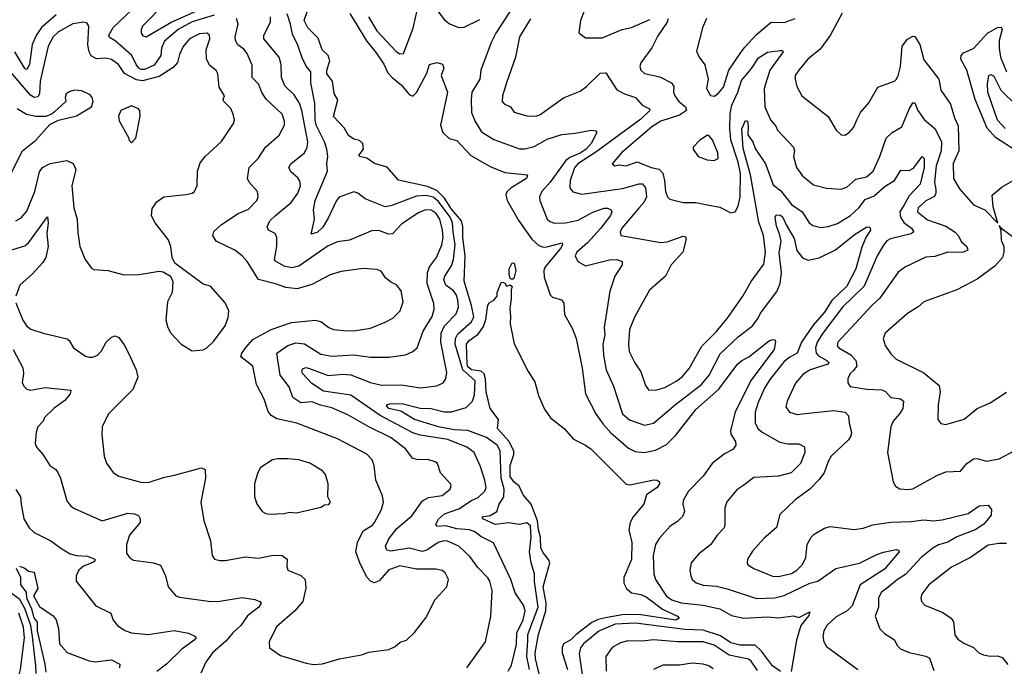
# Model space of a CAD drawing. Extents: x 1552033 to 1694788, y 811965 to 917215.
# Tile 294 of 632: x 1595156 to 1600512, y 899522 to 903039. Entities that reach past the tile are written whole.
import ezdxf

# ---------------------------------------------------------------- set-up
doc = ezdxf.new("R2010")
doc.units = 0

msp = doc.modelspace()

# ---------------------------------------------------------------- linework, layer by layer
at = {"layer": '0CON20XD'}
for points in [[(1597054.7, 903055.3), (1597098.9, 902978.9), (1597205, 902865.5), (1597225, 902853.3), (1597245, 902856), (1597296.7, 902993.3), (1597335, 903163.8)], [(1596215, 903063.7), (1596095, 903026.7), (1596018.9, 902985), (1595945, 902921.8), (1595927.7, 902885), (1595924.8, 902845), (1595887.9, 902792.1), (1595835, 902767.5), (1595817.6, 902767.6), (1595805, 902775.3), (1595789.3, 902795), (1595767.4, 902845), (1595675, 902924.1), (1595645, 902942.5), (1595641.8, 902955), (1595665, 902996.1), (1595797.9, 903122.1)], [(1596122.6, 903087.4), (1595983.9, 903026.1), (1595845, 902944.4), (1595829.5, 902949.5), (1595820, 902965), (1595818.5, 902985), (1595825.6, 903005), (1595944.7, 903125)], [(1597929.4, 899505), (1597915.4, 899575.4), (1597920, 899665), (1597921.5, 899695), (1597977.5, 899845), (1597957.1, 899982.9), (1597957.5, 900025), (1597938.5, 900085), (1597929.2, 900145), (1597938.1, 900225), (1597935, 900285.7), (1597915, 900303.2), (1597875, 900293.9), (1597815, 900302), (1597743, 900293), (1597676, 900325), (1597672.5, 900335), (1597715, 900343.1), (1597752.1, 900365), (1597765.3, 900405), (1597790, 900445), (1597791.9, 900485), (1597776.4, 900546.4), (1597770.4, 900695), (1597754.2, 900725), (1597695, 900767.5), (1597595, 900804.8), (1597519.2, 900809.2), (1597434.5, 900824.5), (1597305, 900864.9), (1597229.6, 900909.6), (1597165, 900924), (1597152.8, 900937.2), (1597154.2, 900945), (1597170.5, 900949.5), (1597235, 900951.6), (1597335, 900925.8), (1597395, 900924.7), (1597465, 900907.1), (1597505, 900906.5), (1597585, 900929.6), (1597619.2, 900965), (1597630.9, 900999.1), (1597634.7, 901075), (1597566.7, 901135), (1597525.5, 901275), (1597526.9, 901305), (1597539.6, 901330.4), (1597613.5, 901395), (1597626.5, 901423.5), (1597614.6, 901485), (1597573.8, 901616.2), (1597578.9, 901755), (1597566.8, 901855), (1597566.9, 901915), (1597559.9, 901945), (1597505, 902007.8), (1597468.1, 902068.1), (1597425, 902110.6), (1597375, 902131.7), (1597216.3, 902166.3), (1597155, 902236.9), (1597087.3, 902257.3), (1597045, 902285.3), (1597005, 902294.3), (1597002.5, 902305), (1597025.9, 902335), (1597023.5, 902365), (1597005, 902381.4), (1596975, 902389.4), (1596945, 902409.2), (1596921.2, 902451.2), (1596862.7, 902512.7), (1596887.5, 902602.5), (1596867.2, 902637.2), (1596858.3, 902705), (1596827.9, 902745), (1596827.3, 902765), (1596842.7, 902815), (1596835, 902843.6), (1596801.8, 902875), (1596779.4, 902939.4), (1596724.1, 902995), (1596703.1, 903035), (1596722.1, 903087.9)], [(1597430.8, 903085), (1597467.9, 903037.9), (1597495, 903017.1), (1597545, 902997.1), (1597575, 902998.5), (1597659.1, 903040.9)], [(1597843.6, 903116.4), (1597746.1, 902965), (1597720.8, 902915), (1597665.4, 902765), (1597660, 902715), (1597616.7, 902645), (1597611.5, 902605), (1597614.6, 902535), (1597634.6, 902485), (1597669.4, 902429.4), (1597735, 902387.1), (1597875, 902337.6), (1597905, 902337.4), (1597955, 902349.5), (1598025, 902388.6), (1598105, 902415.5), (1598178.5, 902421.5), (1598265, 902438.6), (1598290, 902435), (1598296, 902425), (1598265.2, 902365), (1598238.7, 902335), (1598205, 902312.7), (1598149.9, 902290.1), (1598127.3, 902272.7), (1598042.9, 902155), (1597996.1, 902105), (1597984.1, 902075.9), (1597986, 902056), (1598025.5, 901955), (1598040.9, 901940.9), (1598065, 901932), (1598125, 901934.1), (1598195, 901949.5), (1598275, 901992.8), (1598335, 902013.8), (1598353.8, 902013.8), (1598374.4, 902004.4), (1598378.1, 901995), (1598370, 901975), (1598315.9, 901904.1), (1598244.9, 901825.1), (1598186.5, 901775), (1598177.8, 901755), (1598193.4, 901723.4), (1598235, 901701.2), (1598365, 901732.7), (1598405, 901734.3), (1598434, 901724), (1598434, 901705), (1598393.6, 901645), (1598366.7, 901563.3), (1598336.7, 901365), (1598340, 901325), (1598328.2, 901275), (1598331.9, 901215), (1598347.3, 901135), (1598385.9, 901045.9), (1598434.8, 900894.8), (1598473.8, 900863.8), (1598555, 900834.4), (1598605, 900845.6), (1598723.6, 900946.4), (1598865, 901055.3), (1598907.6, 901105), (1598967.7, 901222.3), (1599065.2, 901314.8), (1599142.7, 901375), (1599173.4, 901415), (1599186.8, 901443.2), (1599275, 901561.1), (1599292.4, 901605), (1599300, 901665), (1599288.2, 901771.8), (1599297.8, 901835), (1599290, 901875), (1599273.3, 901916.8), (1599265.6, 901965), (1599271.4, 901978.6), (1599295, 901975.3), (1599307.9, 901965), (1599325, 901922.5), (1599369.9, 901849.9), (1599383.1, 901783.1), (1599414.1, 901744.1), (1599445, 901731.5), (1599505.9, 901744.1), (1599595, 901788.2), (1599695, 901868.2), (1599765, 901912.9), (1599780.6, 901910.6), (1599784.5, 901895), (1599759.2, 901855), (1599737.6, 901802.4), (1599704.8, 901685), (1599655, 901590.7), (1599575, 901511.7), (1599535, 901448.3), (1599472.7, 901377.3), (1599408.4, 901285), (1599385.4, 901225), (1599345, 901204.2), (1599315, 901180.3), (1599237.8, 901082.2), (1599207.9, 901035), (1599172.7, 900957.3), (1599156.9, 900905), (1599157.5, 900845), (1599174.1, 900814.1), (1599195.8, 900795.8), (1599291.3, 900741.3), (1599335, 900732.5), (1599395, 900732.2), (1599425, 900716), (1599427.8, 900685), (1599404.5, 900625), (1599352.5, 900575), (1599285, 900557.4), (1599149.8, 900550.2), (1599095, 900507.5), (1599057.4, 900482.6), (1599003.8, 900416.2), (1598991.5, 900385), (1598992.5, 900295), (1598987.8, 900275), (1598952.7, 900237.3), (1598915, 900182.9), (1598851.4, 900135), (1598808.6, 900085), (1598802.5, 900045), (1598806.7, 900015), (1598815, 899994.2), (1598836.4, 899976.4), (1598874.3, 899964.3), (1598947.6, 899957.6), (1599005, 899944.6), (1599165, 899890.9), (1599265, 899894.7), (1599315, 899908.4), (1599455, 899974.2), (1599497.5, 899985), (1599595.3, 900054.7), (1599725, 900083.9), (1599819.9, 900130.1), (1599856, 900144), (1599925, 900157.5), (1599936.7, 900155), (1599940, 900145), (1599860.1, 900049.9), (1599729.3, 899965), (1599685, 899850.8), (1599657.1, 899825), (1599598.5, 899791.5), (1599547.9, 899745), (1599531.2, 899715), (1599525.3, 899685), (1599530.3, 899655), (1599545, 899630.4), (1599715, 899504.4)], [(1598227.1, 903085), (1598207.1, 903035), (1598197.5, 902967.5), (1598235, 902940), (1598325, 902940.8), (1598434, 902986), (1598485, 902997.3), (1598585, 903040.3)], [(1595135, 901945.6), (1595165, 901961.5), (1595195, 901997.8), (1595213.1, 902043.1), (1595238.3, 902105), (1595265, 902212), (1595281.1, 902235), (1595323, 902257), (1595413, 902273), (1595447.7, 902257.7), (1595462, 902225), (1595440.6, 902135), (1595451.1, 902015), (1595469.2, 901955), (1595472.1, 901882.1), (1595484, 901805), (1595512, 901735), (1595547.3, 901687.3), (1595560, 901680), (1595635.8, 901675.8), (1595725, 901651.2), (1595805.8, 901654.2), (1595915, 901671.2), (1595937.7, 901667.7), (1595976.7, 901645), (1595988.8, 901615), (1595986, 901555), (1595960.8, 901505), (1595952, 901405), (1595962, 901365), (1595978, 901335), (1596034.3, 901274.3), (1596095, 901238.8), (1596155, 901243.8), (1596175, 901253.8), (1596211.3, 901288.7), (1596275, 901373.3), (1596290.3, 901419.7), (1596294.3, 901455), (1596275, 901498.8), (1596195, 901590), (1596155, 901600), (1596000, 901715), (1595985.8, 901745), (1595978.1, 901805), (1595964.5, 901844.5), (1595894.2, 901935), (1595872.7, 901972.7), (1595877.7, 902012.3), (1595902.4, 902047.6), (1595940, 902075), (1596060.8, 902089.2), (1596094.1, 902095.9), (1596106.7, 902105), (1596122.7, 902137.3), (1596124.3, 902215.7), (1596138.8, 902261.2), (1596165.6, 902294.4), (1596255, 902375.8), (1596320, 902475), (1596324.3, 902495), (1596318.6, 902525), (1596305, 902556.2), (1596266.7, 902595), (1596263.3, 902605), (1596270, 902625), (1596241.7, 902671.7), (1596234.4, 902745), (1596225, 902762), (1596190.7, 902790.7), (1596171.9, 902825), (1596170.5, 902875), (1596191.5, 902935), (1596188.1, 902955), (1596176.2, 902965), (1596135, 902961.5), (1596080.9, 902935), (1596045, 902893.8), (1596025, 902850), (1596014.6, 902805.4), (1595990.7, 902779.3), (1595915, 902730.5), (1595825, 902706.8), (1595791.9, 902711.9), (1595726.4, 902746.4), (1595694.6, 902795), (1595655, 902822.5), (1595625, 902829.3), (1595575, 902825.9), (1595545, 902842.1), (1595533.9, 902863.9), (1595527.3, 902902.7), (1595533.3, 903003.3), (1595521.3, 903021.3), (1595505, 903025.6), (1595445, 903016.9), (1595367.4, 902972.6), (1595338.4, 902945), (1595312.1, 902895), (1595268.1, 902705), (1595264.3, 902635.7), (1595255, 902620.4), (1595235, 902616.6), (1595215, 902629.2), (1595085, 902781.4)], [(1595355, 903065.4), (1595275, 902995.7), (1595246.1, 902953.9), (1595225.2, 902905), (1595209.7, 902795), (1595195, 902768.6), (1595185, 902772.9), (1595130.3, 902865)], [(1595135, 901500), (1595173.5, 901405), (1595195, 901372.5), (1595216.4, 901356.4), (1595283.4, 901333.4), (1595414.3, 901304.3), (1595426.2, 901295), (1595450, 901255), (1595515, 901210), (1595534.6, 901204.6), (1595555, 901203.8), (1595580, 901215), (1595602.1, 901237.9), (1595626, 901285), (1595655, 901312), (1595675, 901319.2), (1595695, 901310), (1595725, 901270.8), (1595748.8, 901225), (1595790, 901135), (1595798.5, 901095), (1595771.5, 901028.5), (1595640, 900895), (1595606, 900825), (1595603.4, 900783.4), (1595616.5, 900665), (1595628.1, 900628.1), (1595665, 900576), (1595695, 900556), (1595815, 900524.4), (1595855, 900522.2), (1595945, 900551.8), (1595997.7, 900562.3), (1596145, 900602), (1596165, 900592.5), (1596168.1, 900545), (1596142.5, 900415), (1596158.6, 900315), (1596194.3, 900205), (1596204, 900125), (1596215.8, 900105.8), (1596245, 900097.5), (1596275, 900097.1), (1596385, 900117.8), (1596455, 900110), (1596535, 900127.5), (1596585, 900125.5), (1596611.4, 900105), (1596609.4, 900065), (1596615.6, 900045.6), (1596685, 900016.9), (1596708.9, 899995), (1596712.7, 899947.3), (1596696.9, 899875), (1596652.9, 899825), (1596552.6, 899737.4), (1596514.3, 899655), (1596515, 899622.5), (1596575, 899580.8), (1596715, 899539.2), (1596755, 899532.5), (1596804.3, 899535.7), (1596896.4, 899563.6), (1597015, 899585.6), (1597055, 899599.1), (1597165, 899613.1), (1597199.4, 899630.6), (1597226.5, 899653.5), (1597260, 899665), (1597305, 899706.2), (1597365, 899786.7), (1597416, 899885), (1597480.8, 899955), (1597488.6, 899995), (1597471.3, 900031.3), (1597454.3, 900044.3), (1597420.7, 900050.7), (1597315, 900050.9), (1597225, 900068.9), (1597165, 900047.6), (1597112.2, 899987.8), (1597085, 899976.9), (1597065, 899985.4), (1597046.8, 900005), (1597009.1, 900079.1), (1596985.3, 900145), (1596993.3, 900195), (1597025, 900259.1), (1597075, 900290.5), (1597087.3, 900305), (1597124.5, 900375), (1597135.6, 900415), (1597129.3, 900449.3), (1597092.9, 900535), (1597084.4, 900615), (1597073.3, 900645), (1597045, 900675.5), (1596885, 900758.8), (1596663.8, 900845), (1596555, 900868.9), (1596525, 900885.6), (1596508.3, 900908.3), (1596486.7, 900975), (1596444.7, 901054.7), (1596424.5, 901155), (1596360, 901205), (1596364.1, 901225), (1596388.3, 901258.3), (1596425, 901299.1), (1596525, 901354.5), (1596635, 901391.5), (1596765.6, 901405.6), (1596795, 901396.9), (1596837.5, 901365), (1596864.1, 901354.1), (1596935, 901347.3), (1596985, 901349.5), (1597065, 901362.1), (1597145, 901393.5), (1597186, 901415), (1597225.7, 901455), (1597242.9, 901505), (1597232, 901565), (1597206.8, 901596.8), (1597175, 901612), (1597146.7, 901635), (1597125, 901668.8), (1597100.3, 901680.3), (1597025.7, 901685.7), (1596905, 901670), (1596845, 901652.2), (1596745, 901599.1), (1596665, 901575.6), (1596605, 901583.3), (1596547.8, 901602.2), (1596455.3, 901625.3), (1596393.6, 901723.6), (1596365.8, 901755), (1596326, 901785), (1596225, 901834.5), (1596207.1, 901865), (1596213, 901887), (1596254.5, 901925), (1596344.8, 901985.2), (1596401.3, 902008.7), (1596445.6, 902055), (1596454.3, 902075), (1596449.4, 902105), (1596404.3, 902155), (1596395.6, 902175), (1596405.4, 902234.6), (1596454.4, 902285), (1596493.3, 902345), (1596568.1, 902411.9), (1596596.9, 902465), (1596597.6, 902487.6), (1596585, 902525.6), (1596497.7, 902607.7), (1596473.6, 902643.6), (1596457, 902687), (1596421.1, 902725), (1596420.9, 902790.9), (1596394.5, 902855), (1596375, 902878.5), (1596342.8, 902902.8), (1596330.7, 902925), (1596329.3, 902945), (1596344.6, 903015), (1596335.6, 903045)], [(1597433.6, 900195), (1597371.1, 900155), (1597345, 900147.7), (1597275, 900165.8), (1597175, 900149.1), (1597154.2, 900155), (1597145.5, 900175), (1597165.3, 900215), (1597208.8, 900271.2), (1597289.2, 900340.8), (1597347.1, 900422.9), (1597379.5, 900440.5), (1597455, 900452), (1597498.6, 900485), (1597504.3, 900505), (1597500, 900515), (1597445.8, 900575), (1597428.8, 900625), (1597416.7, 900635), (1597377.4, 900647.4), (1597324.5, 900645.5), (1597295, 900652.7), (1597254.6, 900705), (1597176.7, 900765), (1597055, 900824.7), (1596940.6, 900890.6), (1596855, 900928.2), (1596793.3, 900943.3), (1596745, 900960.3), (1596685, 900956.2), (1596641.5, 900985), (1596622.3, 901042.3), (1596574.1, 901105), (1596555.6, 901225), (1596615, 901266.5), (1596657.8, 901282.2), (1596706, 901276), (1596795, 901220.7), (1596855, 901208.4), (1596975, 901215.9), (1597065, 901203.8), (1597165.4, 901204.6), (1597255, 901215.7), (1597295, 901234.3), (1597319.2, 901255), (1597350.7, 901345), (1597399.6, 901425), (1597410.7, 901465), (1597409.3, 901495), (1597373.5, 901605), (1597374.7, 901664.7), (1597385.9, 901694.1), (1597423.2, 901745), (1597453.3, 901815), (1597460, 901855), (1597456.8, 901895), (1597441.7, 901955), (1597422.4, 901985), (1597395, 902003.5), (1597364.8, 902005.2), (1597325, 901989.3), (1597235, 901928.5), (1597185.3, 901874.7), (1597162.6, 901872.6), (1597115, 901890), (1597075, 901893.3), (1596950.2, 901839.8), (1596885, 901830.4), (1596835, 901809.5), (1596675, 901699.5), (1596635, 901689.6), (1596595, 901699.5), (1596548.2, 901725), (1596542.4, 901735), (1596555.3, 901804.7), (1596555.3, 901855.3), (1596546.6, 901876.6), (1596510, 901895), (1596503.4, 901913.4), (1596517.5, 901945), (1596548.9, 901975), (1596633.8, 902045), (1596670, 902095), (1596683.8, 902135), (1596681.1, 902161.1), (1596668.8, 902178.8), (1596630.8, 902210.8), (1596620.9, 902235), (1596632.2, 902255), (1596705.5, 902315), (1596720.4, 902345), (1596723.9, 902375), (1596691.6, 902545), (1596678.4, 902585), (1596650.3, 902630.3), (1596599.5, 902679.5), (1596581.1, 902725), (1596578.9, 902795), (1596567.2, 902835), (1596485.4, 902935), (1596484.7, 902955.3), (1596521.6, 903025), (1596521.6, 903055)], [(1597813.5, 899496.5), (1597832.1, 899527.9), (1597858.1, 899641.9), (1597860.2, 899705), (1597896, 899775), (1597906.7, 899825), (1597897.2, 899855), (1597852, 899922), (1597828.2, 899995), (1597734.6, 900194.6), (1597665, 900228.1), (1597633.2, 900253.2), (1597603.9, 900263.9), (1597535, 900270.7), (1597475, 900286.2), (1597425, 900282), (1597420.8, 900295), (1597435, 900322), (1597467.7, 900352.3), (1597545, 900378.9), (1597615, 900424.8), (1597650, 900440), (1597687.5, 900475), (1597693.8, 900495), (1597686.8, 900535), (1597661.9, 900611.9), (1597628.2, 900685), (1597589.4, 900715), (1597485, 900755.2), (1597335, 900778.8), (1597295, 900792.1), (1597116.6, 900886.6), (1596957.6, 900997.6), (1596808.3, 901018.3), (1596745, 901060), (1596694.7, 901115), (1596690.7, 901129.3), (1596698.2, 901141.8), (1596715, 901146.8), (1596732.1, 901142.1), (1596835, 901103.9), (1596915, 901110.7), (1596956.9, 901106.9), (1597065, 901066.2), (1597125, 901052.1), (1597233.2, 901053.2), (1597335, 901036.2), (1597425, 901047.3), (1597460, 901065), (1597473.8, 901086.2), (1597480.2, 901119.8), (1597448, 901285), (1597449, 901335), (1597467.3, 901375), (1597530.8, 901439.2), (1597543.8, 901476.2), (1597540.2, 901515), (1597530.2, 901545), (1597516, 901565), (1597475.4, 901595), (1597464.2, 901625), (1597469.2, 901645), (1597505, 901700.9), (1597515.9, 901735), (1597525.1, 901814.9), (1597515.1, 901885.1), (1597510.8, 901935), (1597498.3, 901965), (1597435, 902050.8), (1597405, 902074.6), (1597367.5, 902082.5), (1597315, 902079.8), (1597175, 902026.8), (1597145, 902021.5), (1597035, 902064.4), (1596995, 902095.5), (1596975, 902102.2), (1596895, 902073.5), (1596879.2, 902055), (1596835, 901959.2), (1596805, 901910), (1596775, 901882.5), (1596742.7, 901872.7), (1596760, 901955), (1596754.4, 902005), (1596764, 902055), (1596830.8, 902215), (1596827.1, 902257.1), (1596833.3, 902295), (1596828, 902335), (1596814.5, 902375), (1596769, 902465), (1596763.1, 902495), (1596761.7, 902585), (1596740.7, 902695), (1596739.6, 902755), (1596715, 902787.1), (1596692.2, 902832.2), (1596669.9, 902899.9), (1596640.8, 902960.7), (1596630.2, 903015), (1596610.9, 903070.9)], [(1596952.6, 903072.6), (1597043.5, 902923.5), (1597095, 902859.5), (1597137.5, 902797.5), (1597159.9, 902749.9), (1597182.2, 902725), (1597233.4, 902683.4), (1597275, 902631.9), (1597295, 902623.6), (1597315, 902643.1), (1597371.9, 902748.1), (1597386, 902795), (1597425, 902806.9), (1597456.5, 902796.5), (1597462.9, 902775), (1597450, 902735), (1597484.2, 902645), (1597446.4, 902465), (1597457.5, 902425), (1597492.9, 902392.9), (1597535, 902382.2), (1597610.4, 902300.4), (1597715, 902241.1), (1597795, 902208.5), (1597919.2, 902195), (1597912.5, 902175), (1597829.4, 902125), (1597807.5, 902105), (1597801.1, 902088.9), (1597807.7, 902055), (1597872.3, 901945), (1597941.8, 901845), (1597981.1, 901811.1), (1598005, 901802.5), (1598023.4, 901803.4), (1598106.7, 901825), (1598109.5, 901815), (1598098.3, 901795), (1598015.4, 901695), (1598007.3, 901675), (1598008.7, 901638.7), (1598042.4, 901542.4), (1598055, 901530.6), (1598103.8, 901515), (1598116.7, 901496.7), (1598120, 901435), (1598161.8, 901361.8), (1598183.1, 901305), (1598215.7, 901144.3), (1598233.8, 901003.8), (1598291.3, 900895), (1598329.9, 900839.9), (1598372.9, 900792.9), (1598468.5, 900708.5), (1598505, 900691.2), (1598555, 900684.7), (1598615, 900698.8), (1598675, 900729.2), (1598725, 900779.7), (1598835, 900918.6), (1598960.4, 901029.6), (1599061.4, 901165), (1599085, 901185.5), (1599122.5, 901205), (1599235, 901294.4), (1599255, 901300), (1599265.5, 901295.5), (1599267.1, 901287.1), (1599259.7, 901245), (1599132.8, 901077.2), (1599048.4, 900905), (1599022.5, 900805), (1599025.4, 900785), (1599049.4, 900745), (1599052.5, 900725), (1599035, 900702), (1598991.3, 900678.7)], [(1597935, 903044.3), (1597875, 902946.7), (1597853.6, 902835), (1597805, 902696.2), (1597783.5, 902625), (1597780.6, 902595), (1597792.2, 902582.2), (1597825.5, 902565.5), (1597846.9, 902536.9), (1597915, 902515.8), (1597965, 902514.3), (1597985, 902522.5), (1598115, 902613.3), (1598205, 902650.4), (1598238.9, 902675), (1598315, 902748.1), (1598345, 902750), (1598405, 902658.5), (1598446.2, 902636.2), (1598506.1, 902616.1), (1598543.3, 902575), (1598581.9, 902555), (1598583.6, 902545), (1598535, 902498.9), (1598290.6, 902319.4), (1598192.3, 902255), (1598175, 902232.7), (1598150.4, 902165), (1598149.4, 902125), (1598165, 902102.5), (1598215, 902090), (1598435, 902120.7), (1598527.1, 902147.1), (1598545, 902147.1), (1598560.9, 902125), (1598566.7, 902075), (1598551.2, 902045), (1598525, 902013.4), (1598432.7, 901905), (1598423.1, 901883.1), (1598426.2, 901865), (1598645, 901828.1), (1598679.1, 901830.9), (1598765, 901861.4), (1598777.8, 901857.8), (1598781.4, 901845), (1598763.6, 901775), (1598700.8, 901705), (1598668.8, 901645), (1598582.4, 901567.6), (1598502.1, 901425), (1598473.1, 901355), (1598467.7, 901275), (1598471.8, 901235), (1598502, 901172), (1598534.7, 901124.7), (1598559.8, 901049.8), (1598576.4, 901026.4), (1598615, 901023.8), (1598665, 901038.6), (1598731.5, 901075), (1598761.1, 901098.9)], [(1598684, 903044), (1598679.4, 903025), (1598628.1, 902951.9), (1598594.8, 902885.2), (1598535.5, 902805), (1598529.5, 902785), (1598535.6, 902765), (1598556, 902746), (1598638.5, 902728.5), (1598702.2, 902695), (1598715.5, 902675), (1598713.6, 902645), (1598720.4, 902625), (1598742.5, 902595), (1598778.5, 902565), (1598783.8, 902545), (1598745, 902520.6), (1598645, 902488), (1598595, 902456.5), (1598430, 902315), (1598380, 902255), (1598394.3, 902244.3), (1598415, 902249.2), (1598455, 902244.5), (1598515, 902265.4), (1598591.9, 902235), (1598635, 902225.6), (1598654.2, 902205), (1598664.7, 902165), (1598669.1, 902105), (1598680.6, 902075), (1598692.7, 902062.7), (1598765, 902045.6), (1598835, 902044.5), (1598886.8, 902033.2), (1598965, 902018.6), (1599025, 901988), (1599048.8, 901995), (1599065.6, 902025), (1599075.9, 902075), (1599077.2, 902202.8), (1599064.9, 902265), (1599025.7, 902385), (1599018.7, 902445), (1599021.9, 902528.1), (1599031, 902575), (1599063.1, 902645), (1599082.5, 902707.5), (1599136.6, 902773.4), (1599175, 902831.8), (1599225, 902862.3), (1599291.9, 902871.9), (1599305, 902871.2), (1599309.2, 902865), (1599237.5, 902765), (1599205.8, 902665), (1599209.6, 902565), (1599240.8, 902495), (1599269.7, 902459.7), (1599278.5, 902438.5), (1599365.3, 902345.3), (1599370.9, 902325), (1599366.4, 902295), (1599381.9, 902235), (1599415, 902189.4), (1599475, 902141.5), (1599545, 902123.5), (1599625, 902117.5), (1599655, 902128.9), (1599705, 902172), (1599762.5, 902185), (1599798.5, 902215), (1599836.2, 902295), (1599869.5, 902395), (1599902.9, 902425), (1599955, 902455.7), (1599995, 902552.5), (1600015, 902587.5), (1600025, 902586.7), (1600042.5, 902545), (1600075.9, 902495.9), (1600135.6, 902445.6), (1600171.4, 902375), (1600169.2, 902325), (1600141.6, 902245), (1600132, 902155), (1600140, 902115), (1600140.2, 902095), (1600132.1, 902077.9), (1600085, 902054.6), (1600044.6, 902015), (1600040.8, 901995), (1600095, 901951.3), (1600195, 901915.3), (1600245, 901883.1), (1600262, 901865), (1600280.4, 901830.4), (1600307.8, 901805), (1600314.2, 901785), (1600285, 901772.3), (1600205, 901775.3), (1600135, 901750.4), (1600085, 901747.1), (1599975, 901694.4), (1599935, 901665.6), (1599835.2, 901524.8), (1599793, 901487), (1599606.7, 901285), (1599603.1, 901265), (1599611.9, 901255), (1599677, 901217), (1599704.7, 901185), (1599709.4, 901155), (1599690, 901130), (1599674.4, 901115), (1599661.4, 901085), (1599661.4, 901065), (1599674.6, 901044.6), (1599765, 901029.4), (1599846.2, 901026.2), (1599866.1, 901016.1), (1599895, 900984.6), (1599947, 900977), (1599964.4, 900964.4), (1599960.4, 900925), (1599942.9, 900895), (1599907.8, 900855), (1599895.6, 900825), (1599877.5, 900685), (1599907.5, 900525), (1599921.3, 900501.3), (1599945, 900486.9), (1599985, 900483.3), (1600015, 900487.8), (1600145, 900560), (1600195, 900580), (1600275, 900583.3), (1600309.2, 900625), (1600345, 900650.8), (1600365, 900651.9), (1600415, 900637.3), (1600485, 900651.2), (1600572.6, 900697.4)], [(1598893.1, 903045), (1598871.5, 902995), (1598838.3, 902868.3), (1598853.3, 902835), (1598883.9, 902793.9), (1598900.8, 902715), (1598891.9, 902665), (1598915, 902626.2), (1598935, 902623.8), (1598955, 902636), (1598985, 902671.9), (1599014.8, 902765.2), (1599080.1, 902859.9), (1599100.5, 902889.5), (1599165, 902957.8), (1599244.8, 903025.2), (1599315, 903024.2), (1599374, 903046)], [(1599630, 903075), (1599565, 902952.9), (1599511.2, 902878.8), (1599443.5, 902825), (1599394.4, 902765), (1599374.4, 902735), (1599375.6, 902715), (1599384.4, 902675), (1599411.1, 902625), (1599555, 902512), (1599598.3, 902438.3), (1599625, 902413.3), (1599645, 902411.2), (1599668.8, 902425), (1599694.2, 902455), (1599710.8, 902495), (1599730.8, 902535), (1599775, 902586.2), (1599825, 902672), (1599915, 902704.4), (1599925, 902714.3), (1599935.7, 902734.3), (1599947.4, 902785), (1599956.9, 902895), (1599985, 902932.7), (1600015, 902949.4), (1600025, 902948), (1600053.1, 902905), (1600075, 902820.8), (1600155.5, 902715), (1600167.1, 902655), (1600219.7, 902579.7), (1600242.4, 902505), (1600262.2, 902462.2), (1600265.9, 902325), (1600235, 902256.7), (1600236.9, 902175), (1600268.8, 902118.8), (1600345, 902032), (1600405.8, 902005.8), (1600477.5, 901932.5), (1600451.9, 902021.9), (1600446.2, 902085), (1600500.5, 902129.5), (1600595.6, 902185)], [(1600582.2, 902322.2), (1600465, 902398.8), (1600419.2, 902449.2), (1600354.3, 902604.3), (1600309.2, 902765), (1600276.1, 902825), (1600278.2, 902845), (1600290.3, 902859.7), (1600345, 902883.2), (1600421.1, 902965), (1600475, 902996.9), (1600495, 902998.6), (1600500.9, 902985), (1600484.8, 902925.2), (1600484, 902885), (1600492.4, 902835), (1600525, 902755.5)], [(1600517.1, 902447.1), (1600475, 902491.8), (1600422.7, 902645), (1600420.6, 902689.4), (1600427.8, 902735), (1600438.9, 902741.1), (1600455, 902732.1), (1600494.3, 902655), (1600576.4, 902575)], [(1595109.1, 902200.9), (1595170.9, 902325), (1595245, 902384.4), (1595320.9, 902469.1), (1595367.7, 902492.3), (1595465, 902515.7), (1595546.7, 902565), (1595556.2, 902595), (1595551.2, 902615), (1595539.7, 902629.7), (1595495, 902652.5), (1595455, 902655.7), (1595425, 902647.1), (1595410, 902635), (1595404.2, 902615), (1595408, 902595), (1595345, 902538.8), (1595332.9, 902527.1), (1595298.1, 902511.9), (1595245, 902511.8), (1595192.7, 902522.7), (1595143.1, 902555)], [(1595765, 902370), (1595787.5, 902395), (1595811.2, 902515), (1595810, 902545), (1595803.3, 902555), (1595765, 902571.2), (1595707.5, 902545), (1595693.8, 902515), (1595698.3, 902488.3), (1595750, 902395), (1595750, 902385), (1595765, 902370)], [(1598761.1, 901098.9), (1598797.9, 901142.1), (1598866.9, 901263.1), (1598945, 901341.5), (1599005, 901413.1), (1599090.5, 901535), (1599135, 901615.7), (1599205, 901708.8), (1599213, 901775), (1599201.7, 901865), (1599177.4, 901937.4), (1599131, 902195), (1599092, 902338), (1599085.3, 902445), (1599105, 902490), (1599115, 902487.5), (1599119.9, 902459.9), (1599117, 902413), (1599145.4, 902375), (1599157.8, 902337.8), (1599213.6, 902255), (1599255, 902141.5), (1599297.5, 902107.5), (1599355, 902034.7), (1599413.3, 901995), (1599451.1, 901935), (1599470.2, 901920.2), (1599515, 901909.1), (1599554.5, 901914.5), (1599605, 901931.3), (1599676.3, 901973.7), (1599722.2, 902017.8), (1599755, 902060.8), (1599805, 902081.8), (1599865, 902132.8), (1599915.2, 902164.8), (1599949.1, 902220.9), (1599995, 902219.4), (1600019.3, 902230.7), (1600065, 902294.2), (1600076, 902285), (1600076.2, 902235), (1600055.2, 902145), (1599995, 902080.6), (1599967.1, 902032.9), (1599944.8, 901995), (1599947.5, 901965), (1599966.8, 901936.8), (1600007.5, 901905), (1600020, 901885), (1600005.9, 901874.1), (1599892.7, 901847.3), (1599873.8, 901836.2), (1599855, 901813.3), (1599820.6, 901755), (1599751, 901589), (1599632.5, 901475), (1599525, 901334.1), (1599494.9, 901285.1), (1599485.8, 901254.2), (1599488.4, 901225), (1599501.1, 901211.1), (1599547.9, 901185), (1599557.3, 901175), (1599553.8, 901166.2), (1599455.8, 901135), (1599418.5, 901111.5), (1599377.4, 901062.6), (1599330.5, 900965), (1599323.4, 900933.4), (1599343.8, 900905), (1599385, 900891.5), (1599445, 900898.8), (1599585, 900913.6), (1599646.2, 900905), (1599665.7, 900885), (1599667.8, 900845), (1599681.5, 900795), (1599678.2, 900775), (1599665, 900754.4), (1599570, 900665), (1599553.5, 900636.5), (1599532.2, 900575), (1599503.1, 900536.9), (1599454.2, 900485), (1599375, 900428.6), (1599292.1, 900347.9), (1599273.2, 900276.8), (1599205, 900217.5), (1599142.2, 900147.8), (1599116, 900105), (1599113.3, 900085), (1599116.7, 900075), (1599150, 900055), (1599252.2, 900012.2), (1599285, 900011.2), (1599355, 900027.5), (1599384.4, 900045), (1599415, 900075.8), (1599432.5, 900115), (1599440.5, 900185), (1599461.9, 900225), (1599478.6, 900241.4), (1599535, 900274.4), (1599565, 900283.3), (1599695, 900267.1), (1599744.3, 900274.3), (1599797.8, 900292.2), (1599895, 900307.1), (1600005, 900309.6), (1600075, 900319.7), (1600125, 900314.1), (1600175, 900318.2), (1600315, 900353.8), (1600375, 900395.6), (1600425, 900398.8), (1600442.5, 900375), (1600441.1, 900345), (1600400.8, 900295), (1600354.6, 900265), (1600253.9, 900226.1), (1600205, 900198.1), (1600155, 900183.4), (1600123.6, 900165), (1600060, 900115), (1599975, 900021.8), (1599931.1, 899995), (1599879.6, 899950.4), (1599844.6, 899925), (1599827.7, 899895), (1599828.9, 899845), (1599809.5, 899795), (1599835.6, 899725.6), (1599860.2, 899700.2), (1599915, 899666.2), (1599930, 899635), (1599948, 899618), (1599995, 899598.1), (1600085, 899576.9), (1600105, 899566.6), (1600128.9, 899498.9)], [(1598935, 902272.5), (1598956, 902285), (1598954.3, 902315), (1598925.8, 902385), (1598905, 902410), (1598895, 902410), (1598855, 902382.5), (1598820, 902345), (1598820, 902335), (1598847.5, 902295), (1598896.2, 902276.2), (1598935, 902272.5)], [(1595095, 901781.8), (1595185, 901808.9), (1595205, 901826.4), (1595307.5, 901967.5), (1595311.5, 901935), (1595304.8, 901875), (1595311.7, 901805), (1595297.8, 901745), (1595281.8, 901718.2), (1595224.3, 901655.7), (1595156.7, 901595), (1595135.6, 901535)], [(1600569.3, 901849.3), (1600500, 901900), (1600485, 901920), (1600493, 901893), (1600495, 901840), (1600509.2, 901805), (1600510, 901775), (1600502.2, 901745), (1600461.1, 901698.9), (1600365, 901628.8), (1600255, 901569.2), (1600075, 901505.4), (1600043.3, 901476.7), (1599985, 901440.6), (1599864.3, 901335), (1599854.2, 901305), (1599865, 901266.7), (1599895, 901221.2), (1599925, 901192.5), (1600075, 901118.1), (1600158.8, 901048.8), (1600164.4, 901015), (1600151.9, 900945), (1600151.4, 900865), (1600166.4, 900843.6), (1600195, 900838), (1600295, 900867.1), (1600365.4, 900924.6), (1600435, 900955.7), (1600525, 901013.3)], [(1597835, 901625.8), (1597825, 901631.2), (1597818.2, 901655), (1597819.5, 901685), (1597835, 901716.7), (1597845.7, 901715), (1597854.5, 901675), (1597845, 901632), (1597835, 901625.8)], [(1597985.8, 899465), (1597961.8, 899565), (1597961.4, 899595), (1597977.9, 899695), (1598018.8, 899825), (1598020.8, 899865), (1598004.1, 899955), (1598039.7, 900085), (1598033.7, 900103.7), (1598005, 900137.7), (1597991.6, 900165), (1597990.1, 900225), (1597977.8, 900265), (1597973.3, 900313.3), (1597938.2, 900405), (1597896, 900455), (1597872.6, 900502.6), (1597845, 900526.4), (1597825.2, 900555.2), (1597824, 900615), (1597844.8, 900675), (1597845.2, 900695), (1597816.7, 900746.7), (1597755.4, 900815), (1597761.6, 900865), (1597715.2, 900925), (1597694, 901015), (1597690.9, 901085), (1597683.8, 901113.8), (1597667, 901127), (1597615, 901135.2), (1597595, 901150.7), (1597590.7, 901165), (1597586.5, 901275), (1597600.9, 901295), (1597651.2, 901328.8), (1597679.8, 901370.2), (1597692.3, 901407.7), (1597703.3, 901486.7), (1597710, 901500), (1597735.8, 901514.2), (1597753.3, 901535), (1597753.8, 901555), (1597775, 901610), (1597785, 901612.5), (1597795, 901606.7), (1597805, 901590), (1597825, 901596.7), (1597835, 901587.5), (1597829.3, 901570.7), (1597830.8, 901525), (1597823.3, 901465), (1597826.3, 901425), (1597823.7, 901385), (1597846.1, 901276.1), (1597923.3, 901125), (1597959.5, 901069.5), (1597978.6, 900995), (1598011.7, 900921.7), (1598043.5, 900873.5), (1598118.8, 900815), (1598168.3, 900758.3), (1598235, 900725.8), (1598263.8, 900705), (1598455, 900512.5), (1598475, 900510), (1598605.8, 900535.8), (1598624.1, 900534.1), (1598636.2, 900525), (1598636.7, 900515), (1598624.2, 900495), (1598566, 900455), (1598551.4, 900405), (1598494.2, 900335.7), (1598477.7, 900305), (1598470.5, 900265), (1598486.9, 900195), (1598485, 900103.3), (1598443.6, 900005), (1598442.7, 899975), (1598456.7, 899945), (1598485, 899921.8), (1598535, 899912.6), (1598565, 899900), (1598652.4, 899832.4), (1598734.5, 899795), (1598744.6, 899785), (1598725, 899774.3), (1598535, 899802.5), (1598445, 899804.2), (1598351.4, 899788.6), (1598302.9, 899777.1), (1598268.8, 899761.2), (1598183.7, 899696.3), (1598155, 899666.6), (1598115.2, 899645), (1598107.7, 899625), (1598107.8, 899595), (1598136, 899505)], [(1595120.7, 901245), (1595172.8, 901145), (1595176.7, 901115), (1595170, 901065), (1595180, 901045), (1595195, 901030.5), (1595215, 901023.8), (1595295, 901037.9), (1595433.8, 901023.8), (1595430.8, 901005), (1595401.2, 900968.8), (1595344.2, 900925.8), (1595291.9, 900875), (1595284.2, 900855), (1595255.7, 900825), (1595245.7, 900795), (1595240.8, 900735), (1595248.8, 900715), (1595285, 900673.3), (1595321.2, 900615), (1595353.2, 900593.2), (1595363.6, 900576.4), (1595378.6, 900545), (1595412.1, 900422.1), (1595435, 900393.8), (1595455, 900380), (1595604.4, 900314.4), (1595745, 900356), (1595781.3, 900351.3), (1595802, 900342), (1595811.9, 900325), (1595812.2, 900305), (1595753.2, 900235), (1595737.5, 900185), (1595737.4, 900137.4), (1595754.5, 900114.5), (1595775, 900100), (1595885, 900085.8), (1595922.7, 900072.7), (1595949.4, 900015), (1595964.3, 899955), (1596005, 899906), (1596025, 899898.6), (1596195.5, 899875.5), (1596245, 899876.7), (1596367.3, 899897.3), (1596436, 899886), (1596463.3, 899875), (1596469.2, 899865), (1596457.8, 899845), (1596395, 899796.9), (1596359.3, 899745), (1596316.2, 899705), (1596279.8, 899660.2), (1596205.6, 899595), (1596168.6, 899545), (1596141.4, 899485)], [(1598991.3, 900678.7), (1598922.5, 900625), (1598875, 900556.2), (1598795.4, 900475), (1598766.4, 900425), (1598764.5, 900405), (1598773.1, 900365), (1598762.6, 900337.4), (1598735, 900309.2), (1598695, 900284), (1598635, 900217.1), (1598615.5, 900185), (1598602.3, 900125), (1598606.2, 900025), (1598614.5, 899995), (1598675, 899903.9), (1598703.9, 899883.9), (1598755, 899868.2), (1598875, 899854.7), (1598964.3, 899834.3), (1599028.9, 899798.9), (1599095, 899784.7), (1599225, 899791.1), (1599285, 899785.4), (1599365, 899797.1), (1599395, 899788.8), (1599455, 899818), (1599448.8, 899798.8), (1599405.6, 899745), (1599382, 899665), (1599352.5, 899495)], [(1596515, 900350), (1596595, 900354.4), (1596625, 900360), (1596663, 900357), (1596795, 900387.5), (1596815, 900400), (1596838.3, 900401.7), (1596846.7, 900415), (1596833.3, 900443.3), (1596834, 900515), (1596820.8, 900565), (1596804.2, 900585), (1596735, 900627.8), (1596675, 900645.6), (1596615, 900650.6), (1596558.3, 900651.7), (1596532.5, 900645), (1596465, 900601.2), (1596449.7, 900570.3), (1596434.4, 900515), (1596434.2, 900445), (1596445.8, 900405.8), (1596476.2, 900365), (1596495, 900354.3), (1596515, 900350)], [(1595135, 900484.4), (1595160, 900445), (1595164.6, 900405), (1595178.5, 900325), (1595208.5, 900275), (1595235, 900249.4), (1595326, 900205), (1595385, 900160.8), (1595431.2, 900135), (1595465, 900125.3), (1595525, 900122.2), (1595565.7, 900105), (1595565.6, 900095), (1595555, 900087.5), (1595502.9, 900067.1), (1595478.2, 900045), (1595463.2, 900015), (1595463.3, 899985), (1595570.5, 899850.5), (1595651.7, 899811.7), (1595664.3, 899774.3), (1595688.8, 899745), (1595727.6, 899717.6), (1595765, 899704.5), (1595855, 899695.5), (1595997.4, 899717.4), (1596075, 899703.1), (1596112, 899685), (1596114.2, 899675), (1596105.7, 899665), (1596037.8, 899615), (1595955.2, 899534.8), (1595901.9, 899495)], [(1597589.2, 899515), (1597690.8, 899655), (1597719.5, 899795), (1597726.5, 899935), (1597714.6, 899985), (1597703.6, 900003.6), (1597649.1, 900059.1), (1597605, 900120.5), (1597545, 900175.5), (1597483.5, 900203.5), (1597464.6, 900204.6), (1597433.6, 900195)], [(1600525, 900190), (1600485, 900190.5), (1600425, 900180.5), (1600329.2, 900115), (1600225, 900061.5), (1600101.9, 899965), (1600064.2, 899915), (1600059.2, 899895), (1600062.5, 899875), (1600080, 899855), (1600178.8, 899815), (1600223.8, 899785), (1600236, 899765), (1600244.2, 899694.2), (1600260.3, 899670.3), (1600292.5, 899647.5), (1600345.5, 899625.5), (1600374.4, 899595), (1600399.2, 899585), (1600435, 899577.3), (1600475, 899580), (1600500.2, 899570.2), (1600532.3, 899532.3)], [(1595300.5, 899490.5), (1595295.6, 899535), (1595252.6, 899715), (1595252.7, 899762.7), (1595235, 899785.9), (1595222.5, 899832.5), (1595195, 899892.5), (1595194.4, 899925), (1595162.5, 899965), (1595163.3, 900005), (1595140, 900055)], [(1595155, 900067.5), (1595185, 900056.7), (1595205, 900040), (1595235, 900033.8), (1595255.4, 899945), (1595232.5, 899905), (1595265, 899847.1), (1595305, 899820.6), (1595337.8, 899797.8), (1595355.4, 899775.4), (1595368.1, 899728.1), (1595372.5, 899645), (1595415, 899597.8), (1595535, 899552.4), (1595567.2, 899547.2), (1595655, 899557), (1595700.6, 899535), (1595700, 899515)], [(1595245.8, 899484.2), (1595243.5, 899525), (1595226.5, 899685), (1595217, 899745), (1595185, 899836.5), (1595156.8, 899885), (1595063.4, 899955)], [(1595140.2, 899425), (1595161.2, 899505), (1595183.5, 899676.5), (1595176.7, 899735), (1595151.9, 899811.9)], [(1599295, 899493.6), (1599252.3, 899525), (1599191.2, 899605), (1599158.1, 899638.1), (1599075, 899637), (1599025, 899650), (1598968.2, 899688.2), (1598875, 899719.3), (1598775, 899722), (1598506.3, 899756.3), (1598395, 899752), (1598307.1, 899712.9), (1598223.2, 899645), (1598207.2, 899622.8), (1598199.7, 899589.7), (1598225.2, 899415.2)], [(1599169.2, 899499.2), (1599135, 899550.5), (1599121.1, 899561.1), (1599015, 899583.6), (1598935, 899637.8), (1598875, 899655.6), (1598735, 899655.7), (1598605, 899666.8), (1598545, 899658.8), (1598465, 899660.3), (1598425, 899649.3), (1598379.4, 899625), (1598345.6, 899575), (1598346.4, 899496.4)], [(1598929.4, 899509.4), (1598905, 899525.3), (1598875, 899534.6), (1598815, 899538.9), (1598745, 899529.2), (1598655, 899529.5), (1598603.8, 899505)]]:
    msp.add_lwpolyline(points, dxfattribs=at)

doc.saveas('drawing.dxf')
